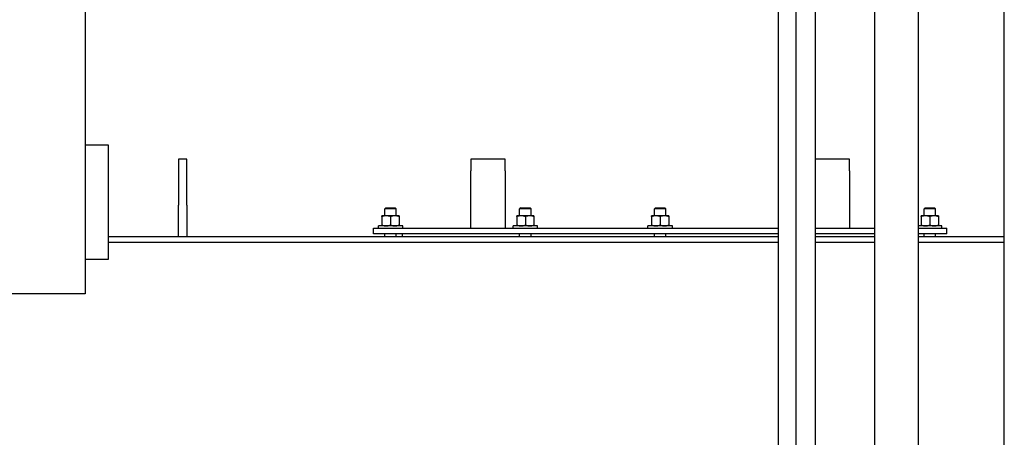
# Model space of a CAD drawing. Header units: inches. Extents: x 24 to 1128, y -58 to 748.
# Tile 328 of 656: x 451 to 494, y 638 to 656. Entities that reach past the tile are written whole.
import ezdxf

# ---------------------------------------------------------------- set-up
doc = ezdxf.new("R2010")
doc.units = ezdxf.units.IN
doc.header["$LTSCALE"] = 32
doc.header["$MEASUREMENT"] = 0
doc.layers.add('Dimension (ANSI)', color=7, linetype='Continuous', lineweight=25)
doc.layers.add('Visible (ANSI)', color=7, linetype='Continuous', lineweight=30)
doc.styles.add('Note Text (ANSI)', font='tahoma.ttf')
doc.dimstyles.new('SB Fraction-16 (ANSI)', dxfattribs={"dimscale": 32, "dimtxt": 0.125, "dimasz": 0.098425, "dimexe": 0.125, "dimexo": 0.0625, "dimgap": 0.031496, "dimtad": 0, "dimtih": 1, "dimtoh": 1, "dimdec": 4, "dimrnd": 1e-08, "dimzin": 0, "dimdsep": 46, "dimlunit": 5, "dimtxsty": 'Note Text (ANSI)', "dimcen": 0.09, "dimdle": 0.393701, "dimclrd": 256, "dimclre": 256, "dimclrt": 256, "dimadec": 0, "dimazin": 3, "dimtfac": 0.96, "dimtofl": 0, "dimtmove": 0, "dimatfit": 3, "dimfxl": 1, "dimfrac": 2, "dimtolj": 1, "dimtzin": 12, "dimlwd": -1, "dimlwe": -1, "dimarcsym": 0})

# ---------------------------------------------------------------- blocks, each defined once
blk = doc.blocks.new('*D19')
at = {"layer": 'Defpoints', "color": 0, "transparency": 16777216}
for p in [(494.281, 695.44), (330.501, 563.44), (494.281, 563.44)]:
    blk.add_point(p, dxfattribs=at)
at = {"layer": 'Dimension (ANSI)', "transparency": 16777216}
for p, q in [((492.281, 695.44), (326.501, 695.44)), ((330.501, 692.29), (330.501, 632.531)), ((330.501, 566.589), (330.501, 626.349)), ((492.281, 563.44), (326.501, 563.44))]:
    blk.add_line(p, q, dxfattribs=at)
for points in [[(329.976, 692.29), (331.026, 692.29), (330.501, 695.44)], [(329.976, 566.589), (331.026, 566.589), (330.501, 563.44)]]:
    blk.add_solid(points, dxfattribs=at)
at = {"layer": 'Dimension (ANSI)', "transparency": 16777216, "insert": (326.421, 631.523), "char_height": 4, "attachment_point": 1, "style": 'Note Text (ANSI)'}
blk.add_mtext('\\A1;132', dxfattribs=at)

msp = doc.modelspace()

# ---------------------------------------------------------------- linework, layer by layer
at = {"layer": 'Visible (ANSI)'}
for p, q in [((494.28063, 563.43978), (494.28063, 695.43978)), ((485.19159, 684.36904), (485.19159, 609.00428)), ((486.03159, 684.36904), (486.03159, 609.00428)), ((490.53909, 620.43154), (490.53909, 683.83772)), ((454.21813, 673.43978), (454.21813, 644.06478)), ((488.63909, 620.43154), (488.63909, 665.65029)), ((484.43909, 615.31504), (484.43909, 665.21904)), ((454.21813, 650.56478), (455.21813, 650.56478)), ((455.21813, 650.56478), (455.21813, 645.56478)), ((458.28063, 649.93978), (458.28063, 647.93978)), ((458.65563, 649.93978), (458.28063, 649.93978)), ((458.65563, 647.93978), (458.65563, 649.93978)), ((471.03063, 649.93978), (471.03063, 649.43978)), ((472.53063, 649.93978), (471.03063, 649.93978)), ((472.53063, 649.43978), (472.53063, 649.93978)), ((487.53063, 649.93978), (486.03159, 649.93978)), ((487.53063, 649.43978), (487.53063, 649.93978)), ((471.03063, 646.93978), (471.03063, 649.43978)), ((472.53063, 649.43978), (472.53063, 646.93978)), ((487.53063, 649.43978), (487.53063, 646.93978)), ((458.28063, 646.56478), (458.28063, 647.93978)), ((458.65563, 647.93978), (458.65563, 646.56478)), ((467.32782, 647.81478), (467.28063, 647.76901)), ((467.78063, 647.76901), (467.28063, 647.76901)), ((467.28063, 647.47158), (467.28063, 647.76901)), ((467.32782, 647.81478), (467.73344, 647.81478)), ((467.73344, 647.81478), (467.78063, 647.76901)), ((467.78063, 647.47158), (467.78063, 647.76901)), ((473.20282, 647.81478), (473.15563, 647.76901)), ((473.65563, 647.76901), (473.15563, 647.76901)), ((473.15563, 647.47158), (473.15563, 647.76901)), ((473.20282, 647.81478), (473.60844, 647.81478)), ((473.60844, 647.81478), (473.65563, 647.76901)), ((473.65563, 647.47158), (473.65563, 647.76901)), ((479.07782, 647.81478), (479.03063, 647.76901)), ((479.53063, 647.76901), (479.03063, 647.76901)), ((479.03063, 647.47158), (479.03063, 647.76901)), ((479.07782, 647.81478), (479.48344, 647.81478)), ((479.48344, 647.81478), (479.53063, 647.76901)), ((479.53063, 647.47158), (479.53063, 647.76901)), ((490.82782, 647.81478), (490.78063, 647.76901)), ((491.28063, 647.76901), (490.78063, 647.76901)), ((490.78063, 647.47158), (490.78063, 647.76901)), ((490.82782, 647.81478), (491.23344, 647.81478)), ((491.23344, 647.81478), (491.28063, 647.76901)), ((491.28063, 647.47158), (491.28063, 647.76901)), ((467.34313, 647.47158), (467.15563, 647.47158)), ((467.15563, 647.43809), (467.15563, 647.06707)), ((467.71813, 647.47158), (467.34313, 647.47158)), ((467.53063, 647.43809), (467.53063, 647.06707)), ((467.90563, 647.47158), (467.71813, 647.47158)), ((467.90563, 647.43809), (467.90563, 647.06707)), ((473.21813, 647.47158), (473.03063, 647.47158)), ((473.03063, 647.43809), (473.03063, 647.06707)), ((473.59313, 647.47158), (473.21813, 647.47158)), ((473.40563, 647.43809), (473.40563, 647.06707)), ((473.78063, 647.47158), (473.59313, 647.47158)), ((473.78063, 647.43809), (473.78063, 647.06707)), ((479.09313, 647.47158), (478.90563, 647.47158)), ((478.90563, 647.43809), (478.90563, 647.06707)), ((479.46813, 647.47158), (479.09313, 647.47158)), ((479.28063, 647.43809), (479.28063, 647.06707)), ((479.65563, 647.47158), (479.46813, 647.47158)), ((479.65563, 647.43809), (479.65563, 647.06707)), ((490.84313, 647.47158), (490.65563, 647.47158)), ((490.65563, 647.43809), (490.65563, 647.06707)), ((491.21813, 647.47158), (490.84313, 647.47158)), ((491.03063, 647.43809), (491.03063, 647.06707)), ((491.40563, 647.47158), (491.21813, 647.47158)), ((491.40563, 647.43809), (491.40563, 647.06707)), ((466.78063, 646.93978), (484.43909, 646.93978)), ((466.78063, 646.68978), (466.78063, 646.93978)), ((468.06188, 647.03358), (466.99938, 647.03358)), ((466.99938, 646.93978), (466.99938, 647.03358)), ((468.06188, 646.93978), (468.06188, 647.03358)), ((473.93688, 647.03358), (472.87438, 647.03358)), ((472.87438, 646.93978), (472.87438, 647.03358)), ((473.93688, 646.93978), (473.93688, 647.03358)), ((479.81188, 647.03358), (478.74938, 647.03358)), ((478.74938, 646.93978), (478.74938, 647.03358)), ((479.81188, 646.93978), (479.81188, 647.03358)), ((486.03159, 646.93978), (488.63909, 646.93978)), ((491.56188, 647.03358), (490.53909, 647.03358)), ((490.53909, 646.93978), (491.78063, 646.93978)), ((491.56188, 646.93978), (491.56188, 647.03358)), ((491.78063, 646.68978), (491.78063, 646.93978)), ((455.21813, 646.56478), (484.43909, 646.56478)), ((484.43909, 646.68978), (466.78063, 646.68978)), ((467.28063, 646.56478), (467.28063, 646.68978)), ((467.78063, 646.56478), (467.78063, 646.68978)), ((468.03063, 646.68978), (468.03063, 646.56478)), ((473.15563, 646.56478), (473.15563, 646.68978)), ((473.65563, 646.56478), (473.65563, 646.68978)), ((479.03063, 646.56478), (479.03063, 646.68978)), ((479.53063, 646.56478), (479.53063, 646.68978)), ((488.63909, 646.68978), (486.03159, 646.68978)), ((486.03159, 646.56478), (488.63909, 646.56478)), ((491.78063, 646.68978), (490.53909, 646.68978)), ((490.53909, 646.56478), (494.28063, 646.56478)), ((490.78063, 646.56478), (490.78063, 646.68978)), ((491.28063, 646.56478), (491.28063, 646.68978)), ((484.43909, 646.31478), (455.21813, 646.31478)), ((488.63909, 646.31478), (486.03159, 646.31478)), ((494.28063, 646.31478), (490.53909, 646.31478)), ((455.21813, 645.56478), (454.21813, 645.56478)), ((454.21813, 644.06478), (399.71813, 644.06478))]:
    msp.add_line(p, q, dxfattribs=at)
for points in [[(467.15563, 647.43809), (467.15563, 647.47158), (467.15563, 647.47158)], [(467.34313, 647.47158), (467.25611, 647.47158), (467.15563, 647.43809)], [(467.53063, 647.43809), (467.43015, 647.47158), (467.34313, 647.47158)], [(467.71813, 647.47158), (467.63111, 647.47158), (467.53063, 647.43809)], [(467.90563, 647.43809), (467.80515, 647.47158), (467.71813, 647.47158)], [(467.90563, 647.47158), (467.90563, 647.47158), (467.90563, 647.43809)], [(473.03063, 647.43809), (473.03063, 647.47158), (473.03063, 647.47158)], [(473.21813, 647.47158), (473.13111, 647.47158), (473.03063, 647.43809)], [(473.40563, 647.43809), (473.30515, 647.47158), (473.21813, 647.47158)], [(473.59313, 647.47158), (473.50611, 647.47158), (473.40563, 647.43809)], [(473.78063, 647.43809), (473.68015, 647.47158), (473.59313, 647.47158)], [(473.78063, 647.47158), (473.78063, 647.47158), (473.78063, 647.43809)], [(478.90563, 647.43809), (478.90563, 647.47158), (478.90563, 647.47158)], [(479.09313, 647.47158), (479.00611, 647.47158), (478.90563, 647.43809)], [(479.28063, 647.43809), (479.18015, 647.47158), (479.09313, 647.47158)], [(479.46813, 647.47158), (479.38111, 647.47158), (479.28063, 647.43809)], [(479.65563, 647.43809), (479.55515, 647.47158), (479.46813, 647.47158)], [(479.65563, 647.47158), (479.65563, 647.47158), (479.65563, 647.43809)], [(490.65563, 647.43809), (490.65563, 647.47158), (490.65563, 647.47158)], [(490.84313, 647.47158), (490.75611, 647.47158), (490.65563, 647.43809)], [(491.03063, 647.43809), (490.93015, 647.47158), (490.84313, 647.47158)], [(491.21813, 647.47158), (491.13111, 647.47158), (491.03063, 647.43809)], [(491.40563, 647.43809), (491.30515, 647.47158), (491.21813, 647.47158)], [(491.40563, 647.47158), (491.40563, 647.47158), (491.40563, 647.43809)], [(467.15563, 647.06707), (467.25611, 647.03358), (467.34313, 647.03358)], [(467.15563, 647.03358), (467.15563, 647.03358), (467.15563, 647.06707)], [(467.34313, 647.03358), (467.43015, 647.03358), (467.53063, 647.06707)], [(467.53063, 647.06707), (467.63111, 647.03358), (467.71813, 647.03358)], [(467.71813, 647.03358), (467.80515, 647.03358), (467.90563, 647.06707)], [(467.90563, 647.06707), (467.90563, 647.03358), (467.90563, 647.03358)], [(473.03063, 647.06707), (473.13111, 647.03358), (473.21813, 647.03358)], [(473.03063, 647.03358), (473.03063, 647.03358), (473.03063, 647.06707)], [(473.21813, 647.03358), (473.30515, 647.03358), (473.40563, 647.06707)], [(473.40563, 647.06707), (473.50611, 647.03358), (473.59313, 647.03358)], [(473.59313, 647.03358), (473.68015, 647.03358), (473.78063, 647.06707)], [(473.78063, 647.06707), (473.78063, 647.03358), (473.78063, 647.03358)], [(478.90563, 647.06707), (479.00611, 647.03358), (479.09313, 647.03358)], [(478.90563, 647.03358), (478.90563, 647.03358), (478.90563, 647.06707)], [(479.09313, 647.03358), (479.18015, 647.03358), (479.28063, 647.06707)], [(479.28063, 647.06707), (479.38111, 647.03358), (479.46813, 647.03358)], [(479.46813, 647.03358), (479.55515, 647.03358), (479.65563, 647.06707)], [(479.65563, 647.06707), (479.65563, 647.03358), (479.65563, 647.03358)], [(490.65563, 647.06707), (490.75611, 647.03358), (490.84313, 647.03358)], [(490.65563, 647.03358), (490.65563, 647.03358), (490.65563, 647.06707)], [(490.84313, 647.03358), (490.93015, 647.03358), (491.03063, 647.06707)], [(491.03063, 647.06707), (491.13111, 647.03358), (491.21813, 647.03358)], [(491.21813, 647.03358), (491.30515, 647.03358), (491.40563, 647.06707)], [(491.40563, 647.06707), (491.40563, 647.03358), (491.40563, 647.03358)]]:
    msp.add_rational_spline(points, [1, 1.0379548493, 1], degree=2, dxfattribs=at)

# ---------------------------------------------------------------- dimensions: what is measured, and where the dimension line sits
at = {"layer": 'Dimension (ANSI)'}
dim = msp.add_linear_dim(base=(330.50111, 563.43978), p1=(494.28063, 695.43978), p2=(494.28063, 563.43978), angle=90, dimstyle='SB Fraction-16 (ANSI)', override={"dimgap": 0.031496, "dimdec": 4, "dimtol": 0, "dimlim": 0, "dimtp": 0, "dimtm": 0, "dimtdec": 2, "dimatfit": 1}, dxfattribs=at)
dim.commit()
dim.dimension.update_dxf_attribs({"geometry": '*D19', "text_midpoint": (330.50111, 629.43978), "dimtype": 160})

doc.saveas('drawing.dxf')
